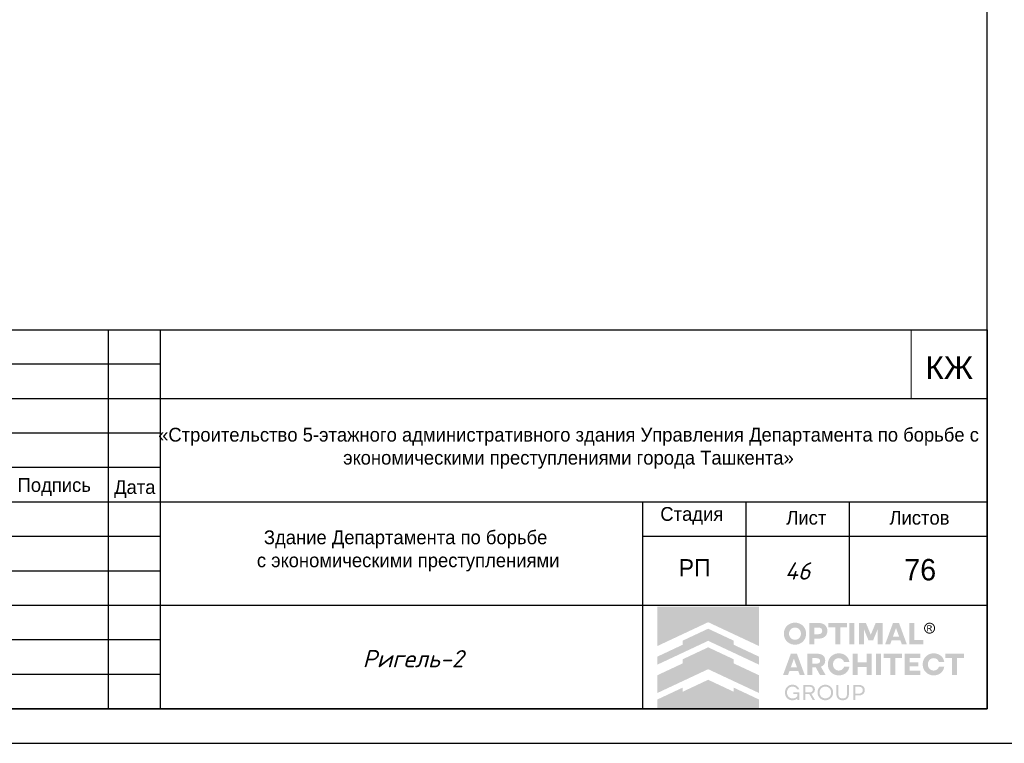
# Model space of a CAD drawing. Header units: millimetres. Extents: x -33345 to 4712671, y -3392 to 121473.
# Tile 580 of 656: x 2986889 to 3001183, y 44501 to 55001. Entities that reach past the tile are written whole.
import ezdxf

# ---------------------------------------------------------------- set-up
doc = ezdxf.new("R2010")
doc.units = ezdxf.units.MM
doc.layers.add('0.25', color=7, linetype='Continuous', lineweight=25)
doc.layers.add('Текст', color=7, linetype='Continuous', lineweight=20)
doc.layers.add('Лист', color=7, linetype='Continuous')
doc.styles.add('ISOCPEUR', font='isocpeui.ttf', dxfattribs={"height": 300})
doc.styles.get("Standard").update_dxf_attribs({"font": 'arial.ttf'})
doc.styles.add('X-U-RW-01$0$StyleROMANS', font='GOTHIC.TTF')
doc.styles.add('стиль1', font='isocpeui.ttf', dxfattribs={"height": 300})

# ---------------------------------------------------------------- blocks, each defined once
blk = doc.blocks.new('*U328')
at = {"layer": '0.25', "color": 5, "linetype": 'Continuous', "lineweight": 25, "ltscale": 100}
blk.add_lwpolyline([(-59400, 0), (0, 0), (0, 42000), (-59400, 42000), (-59400, 0)], dxfattribs=at)
at = {"layer": '0.25', "color": 7, "linetype": 'Continuous', "lineweight": 30, "ltscale": 100}
blk.add_lwpolyline([(-57400, 500), (-500, 500), (-500, 41500), (-57400, 41500), (-57400, 500)], dxfattribs=at)
blk = doc.blocks.new('logo')
at = {"true_color": 0x90e0ed}
h = blk.add_hatch(color=141, dxfattribs=at)
h.dxf.hatch_style = 1
h.paths.add_polyline_path([(5.672, 5.668), (0.009, 5.668), (0.009, 3.483), (1.425, 4.147), (2.84, 4.81), (4.256, 4.147), (5.672, 3.483)])
at = {"true_color": 0x1f2877}
h = blk.add_hatch(color=166, dxfattribs=at)
h.dxf.hatch_style = 1
h.paths.add_polyline_path([(2.84, 4.449), (1.425, 3.786), (1.425, 3.558), (0.009, 2.894), (0.009, 2.448), (1.425, 3.112), (2.84, 3.775), (4.256, 3.112), (5.672, 2.448), (5.672, 2.894), (4.256, 3.558), (4.256, 3.786)])
h.paths.add_polyline_path([(2.84, 3.415), (1.425, 2.751), (1.425, 2.523), (0.009, 1.86), (0.009, 0.873), (1.425, 1.536), (2.84, 2.199), (4.256, 1.536), (5.672, 0.873), (5.672, 1.86), (4.256, 2.523), (4.256, 2.751)])
h.paths.add_polyline_path([(2.84, 1.611), (1.425, 0.947), (1.425, 1.176), (0.009, 0.512), (0.009, 0.005), (5.672, 0.005), (5.672, 0.512), (4.256, 1.176), (4.256, 0.947)])
at = {"true_color": 0x212121}
h = blk.add_hatch(color=250, dxfattribs=at)
h.dxf.hatch_style = 1
h.paths.add_polyline_path([(8.107, 4.61), (8.086, 4.63), (8.064, 4.649), (8.041, 4.667), (8.017, 4.683), (7.992, 4.699), (7.967, 4.713), (7.94, 4.726), (7.912, 4.738), (7.884, 4.749), (7.855, 4.759), (7.825, 4.766), (7.795, 4.773), (7.763, 4.778), (7.732, 4.782), (7.7, 4.784), (7.667, 4.785), (7.634, 4.784), (7.602, 4.782), (7.571, 4.778), (7.54, 4.773), (7.51, 4.766), (7.48, 4.758), (7.451, 4.749), (7.422, 4.738), (7.394, 4.725), (7.367, 4.712), (7.341, 4.697), (7.316, 4.682), (7.292, 4.665), (7.269, 4.648), (7.247, 4.629), (7.226, 4.609), (7.206, 4.588), (7.187, 4.566), (7.169, 4.544), (7.153, 4.52), (7.137, 4.495), (7.122, 4.47), (7.109, 4.443), (7.097, 4.416), (7.086, 4.387), (7.076, 4.359), (7.068, 4.329), (7.061, 4.299), (7.056, 4.268), (7.053, 4.237), (7.05, 4.205), (7.05, 4.173), (7.05, 4.14), (7.053, 4.108), (7.056, 4.077), (7.061, 4.047), (7.068, 4.016), (7.076, 3.987), (7.086, 3.958), (7.097, 3.93), (7.109, 3.903), (7.122, 3.876), (7.137, 3.85), (7.153, 3.826), (7.169, 3.802), (7.187, 3.779), (7.206, 3.757), (7.226, 3.736), (7.247, 3.716), (7.269, 3.697), (7.292, 3.679), (7.316, 3.662), (7.341, 3.647), (7.367, 3.633), (7.394, 3.619), (7.422, 3.607), (7.451, 3.596), (7.48, 3.587), (7.51, 3.579), (7.54, 3.573), (7.571, 3.568), (7.602, 3.564), (7.634, 3.562), (7.667, 3.561), (7.7, 3.562), (7.732, 3.564), (7.763, 3.568), (7.795, 3.573), (7.825, 3.579), (7.855, 3.587), (7.884, 3.596), (7.912, 3.607), (7.94, 3.619), (7.967, 3.633), (7.992, 3.647), (8.017, 3.662), (8.041, 3.679), (8.064, 3.697), (8.086, 3.716), (8.107, 3.736), (8.127, 3.757), (8.146, 3.779), (8.164, 3.802), (8.181, 3.826), (8.196, 3.85), (8.211, 3.876), (8.224, 3.903), (8.237, 3.93), (8.248, 3.958), (8.257, 3.987), (8.265, 4.016), (8.272, 4.047), (8.277, 4.077), (8.281, 4.108), (8.283, 4.14), (8.284, 4.173), (8.283, 4.205), (8.281, 4.237), (8.277, 4.268), (8.272, 4.299), (8.265, 4.329), (8.257, 4.359), (8.248, 4.387), (8.237, 4.416), (8.224, 4.443), (8.211, 4.47), (8.196, 4.495), (8.181, 4.52), (8.164, 4.544), (8.146, 4.567), (8.127, 4.589)])
h.paths.add_polyline_path([(7.841, 4.464), (7.854, 4.455), (7.867, 4.446), (7.879, 4.436), (7.891, 4.426), (7.902, 4.415), (7.913, 4.403), (7.923, 4.391), (7.933, 4.379), (7.942, 4.366), (7.95, 4.352), (7.958, 4.338), (7.965, 4.324), (7.972, 4.308), (7.977, 4.293), (7.982, 4.277), (7.987, 4.261), (7.99, 4.244), (7.993, 4.228), (7.995, 4.21), (7.996, 4.193), (7.996, 4.175), (7.996, 4.157), (7.995, 4.139), (7.993, 4.121), (7.99, 4.104), (7.987, 4.088), (7.982, 4.071), (7.977, 4.055), (7.972, 4.039), (7.965, 4.024), (7.958, 4.009), (7.95, 3.994), (7.942, 3.981), (7.933, 3.967), (7.923, 3.955), (7.913, 3.942), (7.902, 3.931), (7.891, 3.92), (7.879, 3.909), (7.867, 3.9), (7.854, 3.891), (7.841, 3.882), (7.827, 3.874), (7.813, 3.867), (7.798, 3.86), (7.783, 3.854), (7.767, 3.849), (7.751, 3.844), (7.735, 3.841), (7.718, 3.838), (7.701, 3.836), (7.684, 3.835), (7.667, 3.834), (7.649, 3.835), (7.632, 3.836), (7.615, 3.838), (7.598, 3.841), (7.582, 3.844), (7.566, 3.849), (7.551, 3.854), (7.535, 3.86), (7.521, 3.867), (7.506, 3.874), (7.492, 3.882), (7.479, 3.891), (7.466, 3.9), (7.454, 3.909), (7.442, 3.92), (7.431, 3.931), (7.42, 3.942), (7.41, 3.955), (7.4, 3.967), (7.391, 3.981), (7.383, 3.994), (7.375, 4.009), (7.368, 4.024), (7.362, 4.039), (7.356, 4.055), (7.351, 4.071), (7.347, 4.088), (7.343, 4.104), (7.34, 4.121), (7.338, 4.139), (7.337, 4.157), (7.337, 4.175), (7.337, 4.193), (7.338, 4.21), (7.34, 4.228), (7.343, 4.244), (7.347, 4.261), (7.351, 4.277), (7.356, 4.293), (7.362, 4.308), (7.368, 4.324), (7.375, 4.338), (7.383, 4.352), (7.391, 4.366), (7.4, 4.379), (7.41, 4.391), (7.42, 4.403), (7.431, 4.415), (7.442, 4.426), (7.454, 4.436), (7.466, 4.446), (7.479, 4.455), (7.492, 4.464), (7.506, 4.472), (7.521, 4.479), (7.535, 4.486), (7.551, 4.492), (7.566, 4.497), (7.582, 4.501), (7.598, 4.505), (7.615, 4.508), (7.632, 4.51), (7.649, 4.511), (7.667, 4.511), (7.684, 4.511), (7.701, 4.51), (7.718, 4.508), (7.735, 4.505), (7.751, 4.501), (7.767, 4.497), (7.783, 4.492), (7.798, 4.486), (7.813, 4.479), (7.827, 4.472)], flags=16)
h.paths.add_polyline_path([(9.335, 4.648), (9.319, 4.662), (9.301, 4.675), (9.283, 4.687), (9.264, 4.698), (9.245, 4.709), (9.224, 4.719), (9.203, 4.728), (9.181, 4.736), (9.158, 4.743), (9.134, 4.749), (9.11, 4.755), (9.085, 4.759), (9.059, 4.762), (9.032, 4.765), (9.005, 4.766), (8.977, 4.767), (8.47, 4.767), (8.47, 3.579), (8.75, 3.579), (8.75, 3.898), (8.977, 3.898), (9.005, 3.898), (9.032, 3.9), (9.059, 3.902), (9.085, 3.906), (9.11, 3.91), (9.134, 3.915), (9.158, 3.921), (9.181, 3.928), (9.203, 3.936), (9.224, 3.945), (9.245, 3.954), (9.264, 3.965), (9.283, 3.976), (9.301, 3.988), (9.319, 4.001), (9.335, 4.014), (9.35, 4.029), (9.365, 4.044), (9.379, 4.059), (9.391, 4.076), (9.403, 4.093), (9.414, 4.111), (9.424, 4.13), (9.432, 4.15), (9.44, 4.17), (9.447, 4.191), (9.453, 4.212), (9.458, 4.234), (9.461, 4.257), (9.464, 4.28), (9.466, 4.304), (9.466, 4.329), (9.466, 4.353), (9.464, 4.377), (9.461, 4.401), (9.458, 4.424), (9.453, 4.446), (9.447, 4.468), (9.44, 4.489), (9.432, 4.51), (9.424, 4.53), (9.414, 4.549), (9.403, 4.567), (9.391, 4.585), (9.379, 4.602), (9.365, 4.618), (9.35, 4.633)])
h.paths.add_polyline_path([(8.75, 4.511), (8.959, 4.511), (8.984, 4.511), (9.008, 4.508), (9.031, 4.505), (9.052, 4.499), (9.071, 4.492), (9.09, 4.484), (9.106, 4.474), (9.121, 4.463), (9.135, 4.45), (9.147, 4.436), (9.156, 4.421), (9.165, 4.404), (9.171, 4.387), (9.175, 4.368), (9.178, 4.348), (9.179, 4.327), (9.178, 4.306), (9.175, 4.287), (9.171, 4.268), (9.165, 4.251), (9.156, 4.235), (9.147, 4.22), (9.135, 4.206), (9.121, 4.193), (9.106, 4.182), (9.09, 4.172), (9.071, 4.164), (9.052, 4.157), (9.031, 4.151), (9.008, 4.148), (8.984, 4.145), (8.959, 4.144), (8.75, 4.144)], flags=16)
h.paths.add_polyline_path([(10.558, 4.767), (9.528, 4.767), (9.528, 4.529), (9.904, 4.529), (9.904, 3.579), (10.182, 3.579), (10.182, 4.529), (10.558, 4.529)])
h.paths.add_polyline_path([(10.975, 4.767), (10.695, 4.767), (10.695, 3.579), (10.975, 3.579)])
h.paths.add_polyline_path([(11.611, 4.767), (11.223, 4.767), (11.223, 3.579), (11.498, 3.579), (11.498, 4.426), (11.751, 3.806), (12.012, 3.806), (12.267, 4.426), (12.267, 3.579), (12.542, 3.579), (12.542, 4.767), (12.154, 4.767), (11.882, 4.116)])
h.paths.add_polyline_path([(13.451, 4.767), (13.116, 4.767), (12.68, 3.579), (12.959, 3.579), (13.038, 3.799), (13.529, 3.799), (13.609, 3.579), (13.888, 3.579)])
h.paths.add_polyline_path([(13.285, 4.487), (13.457, 4.01), (13.111, 4.01)], flags=16)
h.paths.add_polyline_path([(14.306, 4.767), (14.026, 4.767), (14.026, 3.579), (14.808, 3.579), (14.808, 3.827), (14.306, 3.827)])
h.paths.add_polyline_path([(15.871, 2.84), (15.857, 2.86), (15.841, 2.879), (15.825, 2.898), (15.808, 2.916), (15.79, 2.933), (15.771, 2.949), (15.752, 2.964), (15.731, 2.978), (15.71, 2.992), (15.688, 3.004), (15.666, 3.016), (15.643, 3.027), (15.619, 3.037), (15.594, 3.046), (15.569, 3.053), (15.543, 3.06), (15.516, 3.066), (15.49, 3.071), (15.462, 3.074), (15.434, 3.077), (15.406, 3.079), (15.377, 3.079), (15.344, 3.078), (15.312, 3.076), (15.281, 3.072), (15.25, 3.067), (15.22, 3.061), (15.191, 3.052), (15.162, 3.043), (15.134, 3.031), (15.106, 3.019), (15.08, 3.005), (15.054, 2.991), (15.03, 2.975), (15.006, 2.958), (14.984, 2.94), (14.962, 2.921), (14.942, 2.901), (14.922, 2.88), (14.903, 2.858), (14.886, 2.835), (14.869, 2.811), (14.854, 2.787), (14.84, 2.761), (14.827, 2.734), (14.815, 2.707), (14.804, 2.679), (14.795, 2.65), (14.787, 2.621), (14.78, 2.591), (14.775, 2.561), (14.772, 2.53), (14.769, 2.499), (14.769, 2.468), (14.769, 2.436), (14.772, 2.405), (14.775, 2.374), (14.78, 2.344), (14.787, 2.314), (14.795, 2.285), (14.804, 2.256), (14.815, 2.228), (14.827, 2.201), (14.84, 2.174), (14.854, 2.149), (14.869, 2.124), (14.886, 2.1), (14.903, 2.077), (14.922, 2.055), (14.942, 2.034), (14.962, 2.014), (14.984, 1.995), (15.006, 1.977), (15.03, 1.96), (15.054, 1.945), (15.08, 1.93), (15.106, 1.916), (15.134, 1.904), (15.162, 1.893), (15.191, 1.883), (15.22, 1.875), (15.25, 1.868), (15.281, 1.863), (15.312, 1.859), (15.344, 1.857), (15.377, 1.856), (15.406, 1.856), (15.434, 1.858), (15.462, 1.861), (15.49, 1.864), (15.516, 1.869), (15.543, 1.875), (15.569, 1.882), (15.594, 1.89), (15.619, 1.898), (15.643, 1.908), (15.666, 1.919), (15.688, 1.931), (15.71, 1.943), (15.731, 1.957), (15.752, 1.971), (15.771, 1.986), (15.79, 2.002), (15.808, 2.019), (15.825, 2.037), (15.841, 2.056), (15.857, 2.075), (15.871, 2.096), (15.885, 2.117), (15.898, 2.139), (15.91, 2.161), (15.921, 2.185), (15.93, 2.209), (15.939, 2.233), (15.947, 2.259), (15.953, 2.284), (15.959, 2.311), (15.964, 2.338), (15.668, 2.338), (15.659, 2.314), (15.649, 2.291), (15.638, 2.269), (15.625, 2.249), (15.61, 2.23), (15.594, 2.213), (15.576, 2.196), (15.557, 2.181), (15.536, 2.168), (15.515, 2.156), (15.493, 2.146), (15.471, 2.138), (15.448, 2.132), (15.424, 2.127), (15.4, 2.125), (15.375, 2.124), (15.358, 2.124), (15.342, 2.125), (15.326, 2.127), (15.31, 2.13), (15.294, 2.134), (15.279, 2.139), (15.264, 2.144), (15.249, 2.15), (15.235, 2.157), (15.221, 2.165), (15.207, 2.173), (15.195, 2.182), (15.182, 2.191), (15.17, 2.201), (15.159, 2.212), (15.148, 2.223), (15.138, 2.235), (15.128, 2.247), (15.119, 2.26), (15.11, 2.273), (15.102, 2.287), (15.094, 2.302), (15.087, 2.316), (15.081, 2.332), (15.075, 2.348), (15.07, 2.364), (15.066, 2.381), (15.062, 2.397), (15.059, 2.414), (15.057, 2.432), (15.056, 2.45), (15.056, 2.468), (15.056, 2.486), (15.057, 2.503), (15.059, 2.521), (15.062, 2.538), (15.066, 2.555), (15.07, 2.571), (15.075, 2.587), (15.081, 2.603), (15.087, 2.619), (15.094, 2.634), (15.102, 2.648), (15.11, 2.662), (15.119, 2.675), (15.128, 2.688), (15.138, 2.7), (15.148, 2.712), (15.159, 2.723), (15.17, 2.734), (15.182, 2.744), (15.195, 2.753), (15.207, 2.762), (15.221, 2.77), (15.235, 2.778), (15.249, 2.785), (15.264, 2.791), (15.279, 2.797), (15.294, 2.801), (15.31, 2.805), (15.326, 2.808), (15.342, 2.81), (15.358, 2.811), (15.375, 2.812), (15.4, 2.811), (15.424, 2.808), (15.448, 2.803), (15.471, 2.797), (15.493, 2.789), (15.515, 2.779), (15.536, 2.767), (15.557, 2.754), (15.576, 2.739), (15.594, 2.722), (15.61, 2.705), (15.625, 2.686), (15.638, 2.666), (15.649, 2.644), (15.659, 2.621), (15.668, 2.597), (15.964, 2.597), (15.959, 2.624), (15.953, 2.651), (15.947, 2.677), (15.939, 2.702), (15.93, 2.726), (15.921, 2.75), (15.91, 2.774), (15.898, 2.796), (15.885, 2.818)])
h.paths.add_polyline_path([(14.632, 3.061), (13.76, 3.061), (13.76, 1.874), (14.632, 1.874), (14.632, 2.122), (14.04, 2.122), (14.04, 2.359), (14.528, 2.359), (14.528, 2.572), (14.04, 2.572), (14.04, 2.813), (14.632, 2.813)])
h.paths.add_polyline_path([(13.624, 3.061), (12.593, 3.061), (12.593, 2.824), (12.969, 2.824), (12.969, 1.874), (13.248, 1.874), (13.248, 2.824), (13.624, 2.824)])
h.paths.add_polyline_path([(12.457, 3.061), (12.177, 3.061), (12.177, 1.874), (12.457, 1.874)])
h.paths.add_polyline_path([(11.929, 3.061), (11.648, 3.061), (11.648, 2.572), (11.147, 2.572), (11.147, 3.061), (10.867, 3.061), (10.867, 1.874), (11.147, 1.874), (11.147, 2.329), (11.648, 2.329), (11.648, 1.874), (11.929, 1.874)])
h.paths.add_polyline_path([(10.624, 2.796), (10.611, 2.818), (10.597, 2.84), (10.583, 2.86), (10.567, 2.879), (10.551, 2.898), (10.534, 2.916), (10.516, 2.933), (10.497, 2.949), (10.477, 2.964), (10.457, 2.978), (10.436, 2.992), (10.414, 3.004), (10.392, 3.016), (10.368, 3.027), (10.344, 3.037), (10.32, 3.046), (10.294, 3.053), (10.269, 3.06), (10.242, 3.066), (10.215, 3.071), (10.188, 3.074), (10.16, 3.077), (10.132, 3.079), (10.103, 3.079), (10.07, 3.078), (10.038, 3.076), (10.007, 3.072), (9.976, 3.067), (9.946, 3.061), (9.917, 3.052), (9.888, 3.043), (9.86, 3.031), (9.832, 3.019), (9.806, 3.005), (9.78, 2.991), (9.756, 2.975), (9.732, 2.958), (9.71, 2.94), (9.688, 2.921), (9.667, 2.901), (9.648, 2.88), (9.629, 2.858), (9.612, 2.835), (9.595, 2.811), (9.58, 2.787), (9.566, 2.761), (9.553, 2.734), (9.541, 2.707), (9.53, 2.679), (9.52, 2.65), (9.512, 2.621), (9.506, 2.591), (9.501, 2.561), (9.497, 2.53), (9.495, 2.499), (9.494, 2.468), (9.495, 2.436), (9.497, 2.405), (9.501, 2.374), (9.506, 2.344), (9.512, 2.314), (9.52, 2.285), (9.53, 2.256), (9.541, 2.228), (9.553, 2.201), (9.566, 2.174), (9.58, 2.149), (9.595, 2.124), (9.612, 2.1), (9.629, 2.077), (9.648, 2.055), (9.667, 2.034), (9.688, 2.014), (9.71, 1.995), (9.732, 1.977), (9.756, 1.96), (9.78, 1.945), (9.806, 1.93), (9.832, 1.916), (9.86, 1.904), (9.888, 1.893), (9.917, 1.883), (9.946, 1.875), (9.976, 1.868), (10.007, 1.863), (10.038, 1.859), (10.07, 1.857), (10.103, 1.856), (10.132, 1.856), (10.16, 1.858), (10.188, 1.861), (10.215, 1.864), (10.242, 1.869), (10.269, 1.875), (10.294, 1.882), (10.32, 1.89), (10.344, 1.898), (10.368, 1.908), (10.392, 1.919), (10.414, 1.931), (10.436, 1.943), (10.457, 1.957), (10.477, 1.971), (10.497, 1.986), (10.516, 2.002), (10.534, 2.019), (10.551, 2.037), (10.567, 2.056), (10.583, 2.075), (10.597, 2.096), (10.611, 2.117), (10.624, 2.139), (10.636, 2.161), (10.646, 2.185), (10.656, 2.209), (10.665, 2.233), (10.673, 2.259), (10.679, 2.284), (10.685, 2.311), (10.689, 2.338), (10.393, 2.338), (10.385, 2.314), (10.375, 2.291), (10.364, 2.269), (10.351, 2.249), (10.336, 2.23), (10.32, 2.213), (10.302, 2.196), (10.282, 2.181), (10.262, 2.168), (10.241, 2.156), (10.219, 2.146), (10.197, 2.138), (10.174, 2.132), (10.15, 2.127), (10.126, 2.125), (10.101, 2.124), (10.084, 2.124), (10.068, 2.125), (10.052, 2.127), (10.036, 2.13), (10.02, 2.134), (10.005, 2.139), (9.99, 2.144), (9.975, 2.15), (9.961, 2.157), (9.947, 2.165), (9.933, 2.173), (9.92, 2.182), (9.908, 2.191), (9.896, 2.201), (9.885, 2.212), (9.874, 2.223), (9.864, 2.235), (9.854, 2.247), (9.844, 2.26), (9.836, 2.273), (9.828, 2.287), (9.82, 2.302), (9.813, 2.316), (9.806, 2.332), (9.801, 2.348), (9.796, 2.364), (9.791, 2.381), (9.788, 2.397), (9.785, 2.414), (9.783, 2.432), (9.782, 2.45), (9.782, 2.468), (9.782, 2.486), (9.783, 2.503), (9.785, 2.521), (9.788, 2.538), (9.791, 2.555), (9.796, 2.571), (9.801, 2.587), (9.806, 2.603), (9.813, 2.619), (9.82, 2.634), (9.828, 2.648), (9.836, 2.662), (9.844, 2.675), (9.854, 2.688), (9.864, 2.7), (9.874, 2.712), (9.885, 2.723), (9.896, 2.734), (9.908, 2.744), (9.92, 2.753), (9.933, 2.762), (9.947, 2.77), (9.961, 2.778), (9.975, 2.785), (9.99, 2.791), (10.005, 2.797), (10.02, 2.801), (10.036, 2.805), (10.052, 2.808), (10.068, 2.81), (10.084, 2.811), (10.101, 2.812), (10.126, 2.811), (10.15, 2.808), (10.174, 2.803), (10.197, 2.797), (10.219, 2.789), (10.241, 2.779), (10.262, 2.767), (10.282, 2.754), (10.302, 2.739), (10.32, 2.722), (10.336, 2.705), (10.351, 2.686), (10.364, 2.666), (10.375, 2.644), (10.385, 2.621), (10.393, 2.597), (10.689, 2.597), (10.685, 2.624), (10.679, 2.651), (10.673, 2.677), (10.665, 2.702), (10.656, 2.726), (10.646, 2.75), (10.636, 2.774)])
h.paths.add_polyline_path([(9.251, 2.936), (9.221, 2.962), (9.189, 2.986), (9.153, 3.006), (9.113, 3.023), (9.07, 3.037), (9.024, 3.047), (8.974, 3.055), (8.921, 3.06), (8.865, 3.061), (8.347, 3.061), (8.347, 1.874), (8.628, 1.874), (8.628, 2.294), (8.826, 2.294), (9.057, 1.874), (9.372, 1.874), (9.108, 2.335), (9.136, 2.346), (9.162, 2.359), (9.187, 2.374), (9.21, 2.39), (9.231, 2.407), (9.25, 2.425), (9.268, 2.445), (9.284, 2.466), (9.299, 2.488), (9.311, 2.512), (9.322, 2.537), (9.33, 2.563), (9.337, 2.59), (9.342, 2.619), (9.345, 2.649), (9.346, 2.68), (9.344, 2.725), (9.338, 2.766), (9.328, 2.805), (9.315, 2.842), (9.297, 2.876), (9.276, 2.907)])
h.paths.add_polyline_path([(8.949, 2.802), (8.967, 2.796), (8.984, 2.789), (8.999, 2.781), (9.012, 2.772), (9.024, 2.761), (9.035, 2.75), (9.044, 2.737), (9.051, 2.724), (9.056, 2.709), (9.06, 2.693), (9.063, 2.677), (9.064, 2.659), (9.063, 2.642), (9.06, 2.626), (9.056, 2.61), (9.051, 2.596), (9.044, 2.582), (9.035, 2.57), (9.024, 2.559), (9.012, 2.548), (8.999, 2.539), (8.984, 2.531), (8.967, 2.524), (8.949, 2.518), (8.93, 2.514), (8.909, 2.511), (8.887, 2.509), (8.863, 2.508), (8.628, 2.508), (8.628, 2.812), (8.863, 2.812), (8.887, 2.811), (8.909, 2.809), (8.93, 2.806)], flags=16)
h.paths.add_polyline_path([(7.773, 3.061), (7.438, 3.061), (7.002, 1.874), (7.28, 1.874), (7.36, 2.093), (7.851, 2.093), (7.931, 1.874), (8.209, 1.874)])
h.paths.add_polyline_path([(7.606, 2.781), (7.778, 2.304), (7.433, 2.304)], flags=16)
h.paths.add_polyline_path([(17.059, 3.061), (16.029, 3.061), (16.029, 2.824), (16.405, 2.824), (16.405, 1.874), (16.683, 1.874), (16.683, 2.824), (17.059, 2.824)])
at = {"true_color": 0xa7a9ac}
h = blk.add_hatch(color=253, dxfattribs=at)
h.dxf.hatch_style = 1
h.paths.add_polyline_path([(15.277, 4.754), (15.255, 4.763), (15.232, 4.77), (15.208, 4.776), (15.185, 4.779), (15.164, 4.781), (15.162, 4.781), (15.138, 4.781), (15.127, 4.78), (15.114, 4.779), (15.101, 4.777), (15.088, 4.775), (15.076, 4.772), (15.063, 4.769), (15.05, 4.765), (15.038, 4.76), (15.026, 4.755), (14.997, 4.739), (14.969, 4.721), (14.945, 4.701), (14.923, 4.679), (14.903, 4.654), (14.886, 4.628), (14.872, 4.599), (14.86, 4.567), (14.856, 4.553), (14.853, 4.539), (14.85, 4.525), (14.848, 4.51), (14.847, 4.496), (14.847, 4.481), (14.847, 4.466), (14.848, 4.452), (14.851, 4.426), (14.857, 4.402), (14.864, 4.378), (14.873, 4.355), (14.884, 4.333), (14.896, 4.312), (14.911, 4.291), (14.928, 4.272), (14.94, 4.259), (14.954, 4.247), (14.968, 4.236), (14.982, 4.225), (14.997, 4.216), (15.013, 4.207), (15.029, 4.2), (15.046, 4.193), (15.064, 4.187), (15.082, 4.182), (15.1, 4.179), (15.119, 4.176), (15.14, 4.175), (15.16, 4.175), (15.181, 4.176), (15.202, 4.179), (15.222, 4.183), (15.241, 4.188), (15.26, 4.195), (15.279, 4.203), (15.297, 4.212), (15.314, 4.222), (15.331, 4.234), (15.347, 4.247), (15.364, 4.263), (15.38, 4.28), (15.395, 4.298), (15.408, 4.317), (15.419, 4.337), (15.429, 4.358), (15.437, 4.38), (15.444, 4.403), (15.448, 4.418), (15.45, 4.433), (15.452, 4.448), (15.453, 4.463), (15.454, 4.466), (15.454, 4.49), (15.453, 4.501), (15.45, 4.523), (15.446, 4.544), (15.441, 4.565), (15.434, 4.586), (15.426, 4.605), (15.416, 4.624), (15.405, 4.643), (15.392, 4.661), (15.38, 4.676), (15.368, 4.69), (15.354, 4.703), (15.34, 4.715), (15.326, 4.726), (15.31, 4.736), (15.294, 4.745)])
h.paths.add_polyline_path([(15.249, 4.711), (15.292, 4.687), (15.329, 4.657), (15.36, 4.619), (15.383, 4.576), (15.398, 4.529), (15.403, 4.478), (15.398, 4.427), (15.383, 4.379), (15.36, 4.336), (15.329, 4.299), (15.291, 4.268), (15.248, 4.245), (15.2, 4.23), (15.149, 4.225), (15.099, 4.23), (15.051, 4.245), (15.009, 4.268), (14.971, 4.299), (14.941, 4.337), (14.917, 4.38), (14.903, 4.427), (14.897, 4.478), (14.903, 4.529), (14.917, 4.576), (14.941, 4.619), (14.972, 4.657), (15.009, 4.688), (15.052, 4.711), (15.099, 4.726), (15.15, 4.731), (15.201, 4.726)], flags=16)
h.paths.add_polyline_path([(15.197, 4.632), (15.209, 4.629), (15.219, 4.625), (15.227, 4.621), (15.235, 4.616), (15.242, 4.61), (15.249, 4.603), (15.254, 4.596), (15.259, 4.587), (15.263, 4.578), (15.267, 4.565), (15.269, 4.553), (15.269, 4.541), (15.267, 4.529), (15.264, 4.518), (15.259, 4.507), (15.252, 4.496), (15.244, 4.486), (15.238, 4.48), (15.232, 4.475), (15.225, 4.471), (15.218, 4.467), (15.211, 4.464), (15.203, 4.461), (15.196, 4.459), (15.187, 4.458), (15.177, 4.456), (15.177, 4.456), (15.189, 4.449), (15.197, 4.445), (15.203, 4.439), (15.209, 4.433), (15.215, 4.426), (15.226, 4.413), (15.235, 4.399), (15.245, 4.386), (15.254, 4.372), (15.29, 4.313), (15.291, 4.311), (15.289, 4.31), (15.23, 4.31), (15.226, 4.312), (15.182, 4.389), (15.157, 4.425), (15.152, 4.43), (15.147, 4.435), (15.141, 4.439), (15.135, 4.442), (15.129, 4.445), (15.122, 4.447), (15.115, 4.448), (15.107, 4.448), (15.072, 4.449), (15.07, 4.449), (15.07, 4.311), (15.018, 4.311), (15.018, 4.636), (15.02, 4.637), (15.161, 4.635), (15.173, 4.635), (15.185, 4.634)], flags=0)
h.paths.add_polyline_path([(15.178, 4.588), (15.187, 4.584), (15.196, 4.579), (15.2, 4.576), (15.203, 4.572), (15.206, 4.568), (15.209, 4.564), (15.211, 4.559), (15.212, 4.554), (15.213, 4.549), (15.213, 4.544), (15.213, 4.538), (15.212, 4.533), (15.211, 4.528), (15.209, 4.523), (15.206, 4.518), (15.203, 4.514), (15.199, 4.51), (15.195, 4.506), (15.19, 4.503), (15.184, 4.5), (15.178, 4.499), (15.173, 4.497), (15.161, 4.495), (15.15, 4.494), (15.138, 4.494), (15.127, 4.494), (15.074, 4.493), (15.071, 4.493), (15.071, 4.592), (15.096, 4.592), (15.159, 4.591), (15.169, 4.59)], flags=0)
h.paths.add_polyline_path([(15.267, 4.565), (15.263, 4.578), (15.259, 4.587), (15.254, 4.596), (15.249, 4.603), (15.242, 4.61), (15.235, 4.616), (15.227, 4.621), (15.219, 4.625), (15.209, 4.629), (15.197, 4.632), (15.185, 4.634), (15.173, 4.635), (15.161, 4.635), (15.02, 4.637), (15.018, 4.636), (15.018, 4.311), (15.07, 4.311), (15.07, 4.449), (15.072, 4.449), (15.107, 4.448), (15.115, 4.448), (15.122, 4.447), (15.129, 4.445), (15.135, 4.442), (15.141, 4.439), (15.147, 4.435), (15.152, 4.43), (15.157, 4.425), (15.182, 4.389), (15.226, 4.312), (15.23, 4.31), (15.289, 4.31), (15.291, 4.311), (15.29, 4.313), (15.254, 4.372), (15.245, 4.386), (15.235, 4.399), (15.226, 4.413), (15.215, 4.426), (15.209, 4.433), (15.203, 4.439), (15.197, 4.445), (15.189, 4.449), (15.177, 4.456), (15.187, 4.458), (15.196, 4.459), (15.203, 4.461), (15.211, 4.464), (15.218, 4.467), (15.225, 4.471), (15.232, 4.475), (15.238, 4.48), (15.244, 4.486), (15.252, 4.496), (15.259, 4.507), (15.264, 4.518), (15.267, 4.529), (15.269, 4.541), (15.269, 4.553)], flags=0)
h = blk.add_hatch(color=253, dxfattribs=at)
h.dxf.hatch_style = 1
h.paths.add_polyline_path([(15.242, 4.61), (15.235, 4.616), (15.227, 4.621), (15.219, 4.625), (15.209, 4.629), (15.197, 4.632), (15.185, 4.634), (15.173, 4.635), (15.161, 4.635), (15.02, 4.637), (15.018, 4.636), (15.018, 4.311), (15.07, 4.311), (15.07, 4.449), (15.072, 4.449), (15.107, 4.448), (15.115, 4.448), (15.122, 4.447), (15.129, 4.445), (15.135, 4.442), (15.141, 4.439), (15.147, 4.435), (15.152, 4.43), (15.157, 4.425), (15.182, 4.389), (15.226, 4.312), (15.23, 4.31), (15.289, 4.31), (15.291, 4.311), (15.29, 4.313), (15.254, 4.372), (15.245, 4.386), (15.235, 4.399), (15.226, 4.413), (15.215, 4.426), (15.209, 4.433), (15.203, 4.439), (15.197, 4.445), (15.189, 4.449), (15.177, 4.456), (15.187, 4.458), (15.196, 4.459), (15.203, 4.461), (15.211, 4.464), (15.218, 4.467), (15.225, 4.471), (15.232, 4.475), (15.238, 4.48), (15.244, 4.486), (15.252, 4.496), (15.259, 4.507), (15.264, 4.518), (15.267, 4.529), (15.269, 4.541), (15.269, 4.553), (15.267, 4.565), (15.263, 4.578), (15.259, 4.587), (15.254, 4.596), (15.249, 4.603)])
h.paths.add_polyline_path([(15.169, 4.59), (15.178, 4.588), (15.187, 4.584), (15.196, 4.579), (15.2, 4.576), (15.203, 4.572), (15.206, 4.568), (15.209, 4.564), (15.211, 4.559), (15.212, 4.554), (15.213, 4.549), (15.213, 4.544), (15.213, 4.538), (15.212, 4.533), (15.211, 4.528), (15.209, 4.523), (15.206, 4.518), (15.203, 4.514), (15.199, 4.51), (15.195, 4.506), (15.19, 4.503), (15.184, 4.5), (15.178, 4.499), (15.173, 4.497), (15.161, 4.495), (15.15, 4.494), (15.138, 4.494), (15.127, 4.494), (15.074, 4.493), (15.071, 4.493), (15.071, 4.592), (15.096, 4.592), (15.159, 4.591)], flags=16)
h = blk.add_hatch(color=253, dxfattribs=at)
h.dxf.hatch_style = 1
h.paths.add_polyline_path([(7.824, 1.219), (7.813, 1.23), (7.803, 1.24), (7.791, 1.249), (7.78, 1.258), (7.768, 1.267), (7.756, 1.275), (7.743, 1.283), (7.73, 1.29), (7.716, 1.297), (7.703, 1.303), (7.688, 1.309), (7.674, 1.314), (7.659, 1.319), (7.644, 1.323), (7.628, 1.326), (7.613, 1.329), (7.597, 1.332), (7.581, 1.334), (7.564, 1.335), (7.547, 1.336), (7.53, 1.336), (7.506, 1.335), (7.483, 1.334), (7.461, 1.331), (7.439, 1.328), (7.417, 1.323), (7.396, 1.317), (7.376, 1.31), (7.356, 1.302), (7.337, 1.293), (7.319, 1.284), (7.301, 1.273), (7.284, 1.262), (7.268, 1.25), (7.253, 1.237), (7.238, 1.224), (7.224, 1.21), (7.211, 1.195), (7.199, 1.179), (7.187, 1.163), (7.176, 1.146), (7.166, 1.129), (7.157, 1.11), (7.149, 1.092), (7.141, 1.073), (7.134, 1.053), (7.128, 1.033), (7.124, 1.012), (7.119, 0.991), (7.116, 0.97), (7.114, 0.949), (7.113, 0.927), (7.112, 0.904), (7.113, 0.88), (7.114, 0.857), (7.116, 0.834), (7.12, 0.811), (7.124, 0.789), (7.129, 0.768), (7.135, 0.747), (7.142, 0.727), (7.15, 0.707), (7.159, 0.688), (7.168, 0.67), (7.178, 0.652), (7.189, 0.636), (7.201, 0.62), (7.214, 0.605), (7.227, 0.59), (7.241, 0.577), (7.255, 0.564), (7.271, 0.552), (7.286, 0.54), (7.303, 0.53), (7.32, 0.52), (7.338, 0.511), (7.357, 0.503), (7.376, 0.496), (7.396, 0.49), (7.416, 0.485), (7.436, 0.48), (7.458, 0.477), (7.479, 0.475), (7.501, 0.473), (7.524, 0.473), (7.546, 0.473), (7.567, 0.474), (7.588, 0.476), (7.608, 0.479), (7.627, 0.483), (7.646, 0.488), (7.664, 0.493), (7.682, 0.5), (7.699, 0.507), (7.716, 0.514), (7.732, 0.523), (7.747, 0.532), (7.761, 0.541), (7.775, 0.551), (7.789, 0.562), (7.802, 0.574), (7.802, 0.485), (7.911, 0.485), (7.911, 0.921), (7.578, 0.921), (7.578, 0.827), (7.802, 0.827), (7.802, 0.709), (7.794, 0.695), (7.785, 0.681), (7.774, 0.668), (7.763, 0.656), (7.75, 0.645), (7.735, 0.634), (7.72, 0.624), (7.703, 0.615), (7.685, 0.606), (7.666, 0.599), (7.647, 0.593), (7.627, 0.588), (7.606, 0.584), (7.585, 0.581), (7.563, 0.58), (7.54, 0.579), (7.522, 0.579), (7.505, 0.58), (7.488, 0.582), (7.472, 0.585), (7.456, 0.588), (7.441, 0.592), (7.425, 0.597), (7.411, 0.602), (7.396, 0.608), (7.383, 0.615), (7.369, 0.622), (7.357, 0.63), (7.345, 0.639), (7.333, 0.648), (7.322, 0.658), (7.311, 0.668), (7.301, 0.679), (7.292, 0.69), (7.283, 0.702), (7.275, 0.715), (7.267, 0.728), (7.26, 0.741), (7.253, 0.756), (7.247, 0.77), (7.242, 0.786), (7.237, 0.801), (7.234, 0.817), (7.23, 0.834), (7.228, 0.851), (7.226, 0.868), (7.225, 0.886), (7.225, 0.904), (7.225, 0.921), (7.226, 0.938), (7.228, 0.954), (7.23, 0.97), (7.233, 0.986), (7.236, 1.001), (7.24, 1.016), (7.245, 1.031), (7.25, 1.046), (7.256, 1.06), (7.262, 1.074), (7.27, 1.087), (7.277, 1.099), (7.285, 1.112), (7.294, 1.123), (7.304, 1.135), (7.314, 1.145), (7.324, 1.155), (7.335, 1.165), (7.347, 1.174), (7.359, 1.182), (7.371, 1.19), (7.385, 1.197), (7.398, 1.204), (7.412, 1.21), (7.427, 1.215), (7.442, 1.22), (7.458, 1.223), (7.474, 1.226), (7.49, 1.228), (7.508, 1.229), (7.525, 1.23), (7.547, 1.229), (7.569, 1.227), (7.59, 1.224), (7.61, 1.219), (7.629, 1.214), (7.648, 1.207), (7.667, 1.199), (7.684, 1.189), (7.701, 1.178), (7.716, 1.166), (7.73, 1.154), (7.743, 1.14), (7.755, 1.125), (7.765, 1.109), (7.775, 1.091), (7.783, 1.073), (7.908, 1.073), (7.903, 1.089), (7.897, 1.104), (7.891, 1.118), (7.884, 1.132), (7.877, 1.146), (7.869, 1.159), (7.861, 1.172), (7.852, 1.185), (7.843, 1.197), (7.834, 1.208)])
h.paths.add_polyline_path([(8.756, 1.163), (8.751, 1.175), (8.746, 1.187), (8.74, 1.198), (8.733, 1.208), (8.725, 1.219), (8.717, 1.229), (8.709, 1.238), (8.7, 1.247), (8.69, 1.255), (8.68, 1.263), (8.669, 1.271), (8.658, 1.278), (8.646, 1.285), (8.634, 1.291), (8.621, 1.296), (8.608, 1.301), (8.594, 1.306), (8.579, 1.31), (8.565, 1.314), (8.549, 1.317), (8.534, 1.319), (8.517, 1.321), (8.501, 1.322), (8.484, 1.323), (8.466, 1.323), (8.136, 1.323), (8.136, 0.485), (8.245, 0.485), (8.245, 0.814), (8.464, 0.814), (8.654, 0.485), (8.783, 0.485), (8.579, 0.828), (8.602, 0.835), (8.623, 0.843), (8.643, 0.853), (8.662, 0.863), (8.679, 0.875), (8.695, 0.888), (8.709, 0.902), (8.723, 0.917), (8.734, 0.933), (8.744, 0.95), (8.753, 0.968), (8.76, 0.986), (8.766, 1.006), (8.769, 1.026), (8.772, 1.047), (8.773, 1.07), (8.772, 1.084), (8.771, 1.098), (8.77, 1.112), (8.767, 1.125), (8.764, 1.138), (8.761, 1.151)])
h.paths.add_polyline_path([(8.245, 1.223), (8.455, 1.223), (8.479, 1.223), (8.501, 1.221), (8.522, 1.218), (8.541, 1.213), (8.56, 1.207), (8.577, 1.2), (8.592, 1.192), (8.606, 1.182), (8.619, 1.171), (8.63, 1.159), (8.639, 1.146), (8.647, 1.132), (8.653, 1.117), (8.657, 1.101), (8.659, 1.084), (8.66, 1.066), (8.659, 1.047), (8.657, 1.03), (8.653, 1.014), (8.647, 0.999), (8.639, 0.985), (8.63, 0.972), (8.619, 0.96), (8.606, 0.949), (8.592, 0.94), (8.577, 0.931), (8.56, 0.924), (8.541, 0.918), (8.522, 0.914), (8.501, 0.911), (8.479, 0.909), (8.455, 0.908), (8.245, 0.908)], flags=16)
h.paths.add_polyline_path([(9.702, 1.165), (9.689, 1.181), (9.676, 1.197), (9.662, 1.212), (9.647, 1.226), (9.631, 1.239), (9.615, 1.252), (9.598, 1.263), (9.581, 1.274), (9.563, 1.285), (9.544, 1.294), (9.525, 1.303), (9.505, 1.311), (9.484, 1.317), (9.464, 1.323), (9.443, 1.328), (9.421, 1.331), (9.399, 1.334), (9.377, 1.336), (9.355, 1.336), (9.332, 1.336), (9.31, 1.334), (9.288, 1.331), (9.266, 1.328), (9.245, 1.323), (9.225, 1.317), (9.204, 1.311), (9.184, 1.303), (9.165, 1.294), (9.146, 1.285), (9.128, 1.274), (9.111, 1.263), (9.094, 1.252), (9.078, 1.239), (9.062, 1.226), (9.047, 1.212), (9.033, 1.197), (9.02, 1.181), (9.007, 1.165), (8.995, 1.148), (8.984, 1.131), (8.974, 1.113), (8.965, 1.094), (8.956, 1.075), (8.948, 1.055), (8.941, 1.034), (8.936, 1.014), (8.931, 0.993), (8.928, 0.971), (8.925, 0.949), (8.923, 0.927), (8.923, 0.904), (8.923, 0.882), (8.925, 0.859), (8.928, 0.838), (8.931, 0.816), (8.936, 0.795), (8.941, 0.774), (8.948, 0.754), (8.956, 0.734), (8.965, 0.715), (8.974, 0.696), (8.984, 0.678), (8.995, 0.66), (9.007, 0.644), (9.02, 0.628), (9.033, 0.612), (9.047, 0.597), (9.062, 0.583), (9.078, 0.57), (9.094, 0.557), (9.111, 0.545), (9.128, 0.534), (9.146, 0.524), (9.165, 0.514), (9.184, 0.506), (9.204, 0.498), (9.225, 0.491), (9.245, 0.486), (9.266, 0.481), (9.288, 0.477), (9.31, 0.475), (9.332, 0.473), (9.355, 0.473), (9.377, 0.473), (9.399, 0.475), (9.421, 0.477), (9.443, 0.481), (9.464, 0.486), (9.484, 0.491), (9.505, 0.498), (9.525, 0.506), (9.544, 0.514), (9.563, 0.524), (9.581, 0.534), (9.598, 0.545), (9.615, 0.557), (9.631, 0.57), (9.647, 0.583), (9.662, 0.597), (9.676, 0.612), (9.689, 0.628), (9.702, 0.644), (9.714, 0.66), (9.725, 0.678), (9.735, 0.696), (9.744, 0.715), (9.753, 0.734), (9.761, 0.754), (9.768, 0.774), (9.773, 0.795), (9.778, 0.816), (9.782, 0.838), (9.784, 0.859), (9.786, 0.882), (9.786, 0.904), (9.786, 0.927), (9.784, 0.949), (9.782, 0.971), (9.778, 0.993), (9.773, 1.014), (9.768, 1.034), (9.761, 1.055), (9.753, 1.075), (9.744, 1.094), (9.735, 1.113), (9.725, 1.131), (9.714, 1.148)])
h.paths.add_polyline_path([(9.126, 1.137), (9.136, 1.148), (9.148, 1.158), (9.16, 1.167), (9.172, 1.176), (9.185, 1.184), (9.198, 1.192), (9.212, 1.199), (9.227, 1.205), (9.242, 1.211), (9.257, 1.216), (9.272, 1.22), (9.288, 1.223), (9.304, 1.226), (9.321, 1.228), (9.337, 1.229), (9.355, 1.23), (9.372, 1.229), (9.388, 1.228), (9.405, 1.226), (9.421, 1.223), (9.437, 1.22), (9.452, 1.216), (9.467, 1.211), (9.482, 1.205), (9.497, 1.199), (9.511, 1.192), (9.524, 1.184), (9.537, 1.176), (9.549, 1.167), (9.561, 1.158), (9.573, 1.148), (9.583, 1.137), (9.594, 1.126), (9.604, 1.114), (9.613, 1.102), (9.621, 1.089), (9.629, 1.076), (9.637, 1.063), (9.644, 1.048), (9.65, 1.034), (9.655, 1.019), (9.66, 1.003), (9.664, 0.988), (9.668, 0.972), (9.67, 0.955), (9.672, 0.939), (9.673, 0.922), (9.674, 0.904), (9.673, 0.887), (9.672, 0.87), (9.67, 0.853), (9.668, 0.837), (9.664, 0.821), (9.66, 0.805), (9.655, 0.79), (9.65, 0.775), (9.644, 0.76), (9.637, 0.746), (9.629, 0.732), (9.621, 0.719), (9.613, 0.707), (9.604, 0.694), (9.594, 0.683), (9.583, 0.672), (9.573, 0.661), (9.561, 0.651), (9.549, 0.641), (9.537, 0.633), (9.524, 0.624), (9.511, 0.617), (9.497, 0.61), (9.482, 0.603), (9.467, 0.598), (9.452, 0.593), (9.437, 0.589), (9.421, 0.585), (9.405, 0.582), (9.388, 0.581), (9.372, 0.579), (9.355, 0.579), (9.337, 0.579), (9.321, 0.581), (9.304, 0.582), (9.288, 0.585), (9.272, 0.589), (9.257, 0.593), (9.242, 0.598), (9.227, 0.603), (9.212, 0.61), (9.198, 0.617), (9.185, 0.624), (9.172, 0.633), (9.16, 0.641), (9.148, 0.651), (9.136, 0.661), (9.126, 0.672), (9.115, 0.683), (9.105, 0.694), (9.096, 0.707), (9.088, 0.719), (9.08, 0.732), (9.072, 0.746), (9.065, 0.76), (9.059, 0.775), (9.054, 0.79), (9.049, 0.805), (9.045, 0.821), (9.041, 0.837), (9.039, 0.853), (9.037, 0.87), (9.036, 0.887), (9.035, 0.904), (9.036, 0.922), (9.037, 0.939), (9.039, 0.955), (9.041, 0.972), (9.045, 0.988), (9.049, 1.003), (9.054, 1.019), (9.059, 1.034), (9.065, 1.048), (9.072, 1.063), (9.08, 1.076), (9.088, 1.089), (9.096, 1.102), (9.105, 1.114), (9.115, 1.126)], flags=16)
h.paths.add_polyline_path([(10.079, 1.323), (9.97, 1.323), (9.97, 0.817), (9.97, 0.797), (9.972, 0.778), (9.973, 0.759), (9.976, 0.741), (9.979, 0.723), (9.983, 0.705), (9.988, 0.689), (9.994, 0.672), (10, 0.656), (10.007, 0.641), (10.015, 0.627), (10.023, 0.613), (10.032, 0.6), (10.042, 0.587), (10.052, 0.575), (10.063, 0.564), (10.074, 0.553), (10.086, 0.543), (10.099, 0.534), (10.113, 0.525), (10.127, 0.517), (10.141, 0.51), (10.156, 0.503), (10.172, 0.496), (10.189, 0.491), (10.205, 0.486), (10.223, 0.482), (10.241, 0.479), (10.259, 0.476), (10.278, 0.474), (10.298, 0.473), (10.318, 0.473), (10.338, 0.473), (10.358, 0.474), (10.377, 0.476), (10.395, 0.479), (10.413, 0.482), (10.43, 0.486), (10.447, 0.491), (10.464, 0.496), (10.479, 0.503), (10.495, 0.51), (10.509, 0.517), (10.523, 0.525), (10.536, 0.534), (10.549, 0.543), (10.561, 0.553), (10.573, 0.564), (10.583, 0.575), (10.593, 0.587), (10.603, 0.6), (10.612, 0.613), (10.62, 0.627), (10.628, 0.641), (10.635, 0.656), (10.641, 0.672), (10.646, 0.689), (10.651, 0.705), (10.655, 0.723), (10.659, 0.741), (10.661, 0.759), (10.663, 0.778), (10.664, 0.797), (10.665, 0.817), (10.665, 1.323), (10.556, 1.323), (10.556, 0.817), (10.555, 0.788), (10.552, 0.761), (10.547, 0.736), (10.54, 0.713), (10.531, 0.691), (10.521, 0.671), (10.508, 0.653), (10.494, 0.636), (10.477, 0.621), (10.46, 0.608), (10.44, 0.597), (10.419, 0.589), (10.396, 0.582), (10.372, 0.577), (10.346, 0.574), (10.318, 0.573), (10.29, 0.574), (10.264, 0.577), (10.24, 0.582), (10.217, 0.589), (10.196, 0.597), (10.176, 0.608), (10.158, 0.621), (10.142, 0.636), (10.127, 0.653), (10.114, 0.671), (10.103, 0.691), (10.095, 0.713), (10.088, 0.736), (10.083, 0.761), (10.08, 0.788), (10.079, 0.817)])
h.paths.add_polyline_path([(11.497, 1.203), (11.488, 1.214), (11.479, 1.225), (11.469, 1.235), (11.459, 1.245), (11.448, 1.254), (11.437, 1.262), (11.425, 1.27), (11.412, 1.278), (11.399, 1.285), (11.385, 1.291), (11.371, 1.297), (11.356, 1.303), (11.341, 1.308), (11.326, 1.312), (11.309, 1.315), (11.293, 1.318), (11.276, 1.321), (11.259, 1.322), (11.241, 1.323), (11.223, 1.323), (10.911, 1.323), (10.911, 0.485), (11.02, 0.485), (11.02, 0.742), (11.223, 0.742), (11.241, 0.742), (11.259, 0.743), (11.276, 0.745), (11.293, 0.747), (11.309, 0.75), (11.326, 0.754), (11.341, 0.758), (11.356, 0.763), (11.371, 0.769), (11.385, 0.775), (11.399, 0.781), (11.412, 0.789), (11.425, 0.796), (11.437, 0.805), (11.448, 0.814), (11.459, 0.823), (11.469, 0.833), (11.479, 0.843), (11.488, 0.854), (11.497, 0.866), (11.505, 0.878), (11.512, 0.89), (11.519, 0.903), (11.525, 0.916), (11.53, 0.93), (11.535, 0.944), (11.539, 0.959), (11.542, 0.973), (11.545, 0.988), (11.546, 1.004), (11.548, 1.02), (11.548, 1.036), (11.548, 1.052), (11.546, 1.067), (11.545, 1.083), (11.542, 1.098), (11.539, 1.112), (11.535, 1.127), (11.53, 1.14), (11.525, 1.154), (11.519, 1.167), (11.512, 1.18), (11.505, 1.192)])
h.paths.add_polyline_path([(11.02, 1.223), (11.211, 1.223), (11.236, 1.223), (11.26, 1.22), (11.282, 1.216), (11.303, 1.21), (11.323, 1.203), (11.342, 1.194), (11.359, 1.184), (11.375, 1.171), (11.389, 1.158), (11.401, 1.143), (11.412, 1.128), (11.42, 1.111), (11.427, 1.093), (11.431, 1.074), (11.434, 1.054), (11.435, 1.033), (11.434, 1.012), (11.431, 0.992), (11.427, 0.973), (11.42, 0.955), (11.412, 0.938), (11.401, 0.922), (11.389, 0.907), (11.375, 0.894), (11.359, 0.882), (11.342, 0.871), (11.323, 0.862), (11.303, 0.855), (11.282, 0.849), (11.26, 0.845), (11.236, 0.843), (11.211, 0.842), (11.02, 0.842)], flags=16)
blk = doc.blocks.new('medgor')
at = {"ltscale": 25}
for p, q in [((-44005389, 22929075), (-44005389, 22934575)), ((-44004634, 22929075), (-44004634, 22934575)), ((-44004634, 22934075), (-44011134, 22934075)), ((-43992634, 22933575), (-44011134, 22933575)), ((-44004634, 22933075), (-44011134, 22933075)), ((-44004634, 22932575), (-44011134, 22932575)), ((-43992634, 22932075), (-44011134, 22932075)), ((-43997634, 22929075), (-43997634, 22932075)), ((-43996134, 22930575), (-43996134, 22932075)), ((-43994634, 22930575), (-43994634, 22932075)), ((-44004634, 22931575), (-44011134, 22931575)), ((-43992634, 22931575), (-43997634, 22931575)), ((-44004634, 22931075), (-44011134, 22931075)), ((-43992634, 22930575), (-44011134, 22930575)), ((-44004634, 22930075), (-44011134, 22930075)), ((-44004634, 22929575), (-44011134, 22929575))]:
    blk.add_line(p, q, dxfattribs=at)
at = {"linetype": 'Continuous', "lineweight": 0}
for p, q in [((-43992634, 22934575), (-43993734, 22934575)), ((-43993734, 22934575), (-43993734, 22933575))]:
    blk.add_line(p, q, dxfattribs=at)
at = {"ltscale": 25}
blk.add_lwpolyline([(-44011134, 22934575), (-43992634, 22934575), (-43992634, 22929075), (-44011134, 22929075)], close=True, dxfattribs=at)
at = {"xscale": 261.1155435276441, "yscale": 261.1155435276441, "zscale": 261.1155435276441}
blk.add_blockref('logo', (-43997425, 22929076), dxfattribs=at)
at = {"color": 7, "linetype": 'Continuous', "lineweight": 0, "ltscale": 4, "insert": (-43993184, 22934025), "char_height": 330, "width": 1100, "attachment_point": 5}
blk.add_mtext('{\\C256;КЖ}', dxfattribs=at)
at = {"layer": 'Текст', "style": 'X-U-RW-01$0$StyleROMANS'}
blk.add_text('76', height=310.7, dxfattribs=at).set_placement((-43993836, 22930939))
at = {"layer": 'Текст', "attachment_point": 8, "style": 'X-U-RW-01$0$StyleROMANS'}
for s, insert, char_height, width in [('\\pxqc;«Строительство 5-этажного административного здания Управления Департамента по борьбе с экономическими преступлениями города Ташкента»', (-43998711, 22932559), 200, 11910.39), ('Подпись', (-44006177, 22932165), 200, 748.42), ('Дата', (-44005008, 22932135), 200, 748.42), ('Стадия', (-43996921, 22931745), 200, 748.42), ('Лист', (-43995259, 22931745), 200, 748.42), ('Листов', (-43993616, 22931745), 200, 748.42), ('Здание Департамента по борьбе\\P с экономическими преступлениями', (-44001076, 22931070), 200, 11910.39), ('РП', (-43996880, 22930997), 250, 748.42)]:
    blk.add_mtext(s, dxfattribs=dict(at, insert=insert, char_height=char_height, width=width))

msp = doc.modelspace()

# ---------------------------------------------------------------- block references
msp.add_blockref('medgor', (46993567.457, -22884073.497, 1359241.5))
at = {"layer": 'Лист', "ltscale": 100, "transparency": 33554687}
msp.add_blockref('*U328', (3001433.349, 44501.326, 1359241.5), dxfattribs=at)

# ---------------------------------------------------------------- texts
at = {"insert": (2998183.349, 47001.326, 1359241.5), "char_height": 250, "width": 1500, "attachment_point": 5, "style": 'ISOCPEUR'}
msp.add_mtext('46', dxfattribs=at)
at = {"ltscale": 25, "insert": (2992599.218, 45728.925, 1359241.5), "char_height": 250, "width": 6951.92193, "attachment_point": 5, "style": 'стиль1'}
msp.add_mtext('Ригель-2', dxfattribs=at)

doc.saveas('drawing.dxf')
